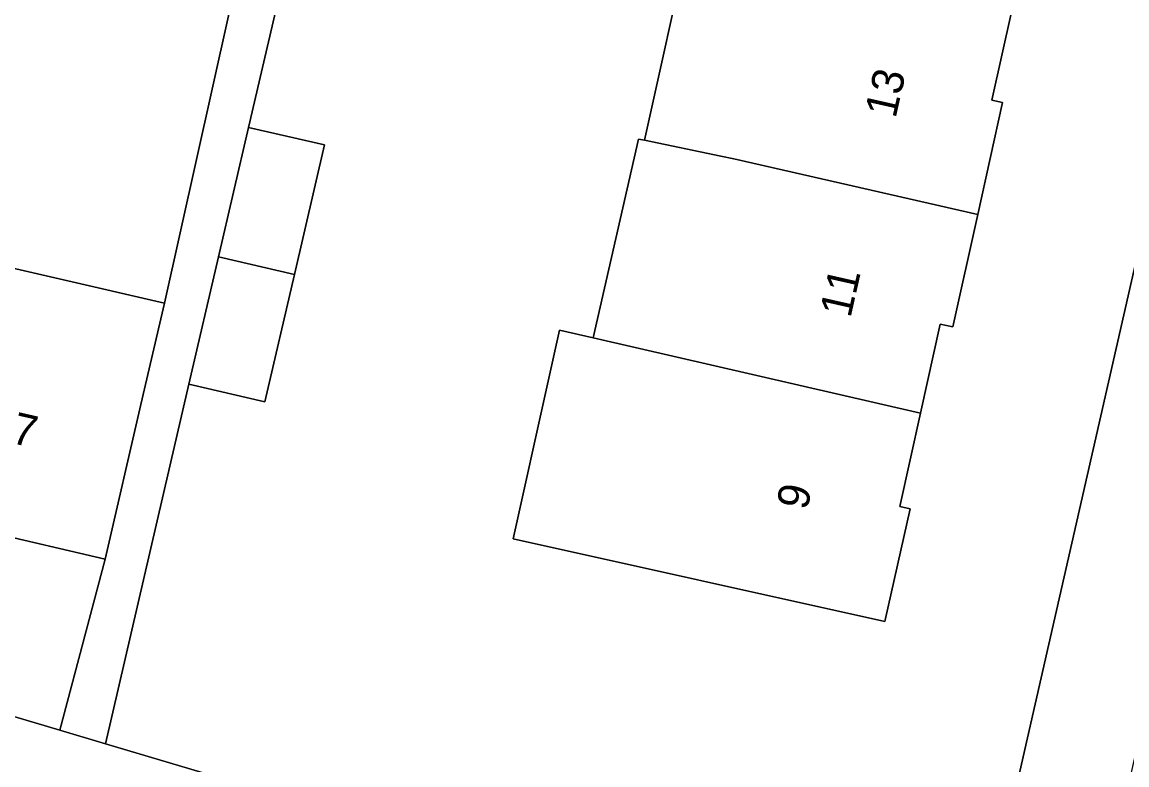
# Model space of a CAD drawing. Extents: x 161771 to 163125, y 382475 to 383179.
# Drawn here: x 162529.32 to 162564.12, y 382614.99 to 382638.41 of the extents above; entities that cross this region are included whole.
import ezdxf

# ---------------------------------------------------------------- set-up
doc = ezdxf.new("R2010")
doc.units = 0
for name, color, linetype in [('IMGEO_Erf', 7, 'Continuous'), ('IMGEO_Pand', 7, 'Continuous'), ('IMGEO_Pand_nummerreeks', 7, 'Continuous'), ('IMGEO_Voetpad_open', 7, 'Continuous')]:
    doc.layers.add(name, color=color, linetype=linetype)

msp = doc.modelspace()

# ---------------------------------------------------------------- linework, layer by layer
at = {"layer": 'IMGEO_Erf'}
for points in [[(162540.384, 382651.93), (162536.453, 382635.087), (162538.849, 382634.532), (162537.904, 382630.453), (162536.974, 382626.436), (162534.578, 382626.991), (162531.953, 382615.658), (162559.118, 382607.586), (162569.852, 382654.8)], [(162560.495, 382638.773), (162559.867, 382635.947), (162560.21, 382635.87), (162559.426, 382632.343), (162558.638, 382628.799), (162558.246, 382628.886), (162557.623, 382626.081), (162556.967, 382623.132), (162557.293, 382623.06), (162556.503, 382619.508), (162544.789, 382622.111), (162545.874, 382626.992), (162546.252, 382628.691), (162547.308, 382628.449), (162548.736, 382634.72), (162548.928, 382634.68), (162550.35, 382641.08)]]:
    msp.add_lwpolyline(points, dxfattribs=at)
for points in [[(162537.348, 382645.451), (162535.3, 382645.93), (162526.78, 382647.894), (162522.428, 382648.868), (162521.91, 382646.554), (162517.55, 382647.531), (162513.778, 382648.375), (162514.272, 382650.581), (162511.664, 382651.185), (162508.801, 382638.039), (162515.192, 382636.56), (162515.281, 382636.539), (162515.624, 382638.019), (162522, 382636.543), (162521.683, 382635.2), (162527.882, 382633.765), (162527.297, 382631.051), (162533.808, 382629.543)], [(162519.124, 382624.347), (162515.609, 382625.161), (162515.69, 382625.511), (162512.875, 382626.163), (162510.11, 382626.803), (162510.013, 382626.385), (162506.302, 382627.245), (162505.275, 382623.586), (162530.512, 382616.086), (162531.94, 382621.478), (162528.243, 382622.334), (162528.328, 382622.701), (162525.557, 382623.343), (162522.821, 382623.976), (162522.714, 382623.516)]]:
    msp.add_lwpolyline(points, close=True, dxfattribs=at)
at = {"layer": 'IMGEO_Pand'}
for points in [[(162560.495, 382638.773), (162553.038, 382640.469), (162552.75, 382640.534), (162552.054, 382640.692), (162550.35, 382641.08), (162548.928, 382634.68), (162551.337, 382634.178), (162551.746, 382634.093), (162559.426, 382632.343), (162560.21, 382635.87), (162559.867, 382635.947)], [(162535.507, 382631.003), (162537.904, 382630.453), (162538.849, 382634.532), (162536.453, 382635.087)], [(162559.426, 382632.343), (162551.746, 382634.093), (162551.337, 382634.178), (162548.928, 382634.68), (162548.736, 382634.72), (162547.308, 382628.449), (162557.623, 382626.081), (162558.246, 382628.886), (162558.638, 382628.799)], [(162533.068, 382626.35), (162533.808, 382629.543), (162527.297, 382631.051), (162525.557, 382623.343), (162528.328, 382622.701), (162528.243, 382622.334), (162531.94, 382621.478)], [(162535.507, 382631.003), (162534.578, 382626.991), (162536.974, 382626.436), (162537.904, 382630.453)], [(162557.623, 382626.081), (162547.308, 382628.449), (162546.252, 382628.691), (162545.874, 382626.992), (162544.789, 382622.111), (162556.503, 382619.508), (162557.293, 382623.06), (162556.967, 382623.132)]]:
    msp.add_lwpolyline(points, close=True, dxfattribs=at)
at = {"layer": 'IMGEO_Voetpad_open'}
for points in [[(162576.082, 382682.472), (162572.386, 382666.503), (162569.852, 382654.8), (162559.118, 382607.586), (162562.442, 382606.621), (162562.972, 382609.01), (162563.184, 382609.95), (162562.695, 382610.054), (162563.525, 382613.738), (162564.014, 382613.634), (162565.797, 382621.546), (162570.58, 382642.612), (162575.435, 382664.077), (162579.233, 382680.702)], [(162537.348, 382645.451), (162533.808, 382629.543), (162533.068, 382626.35), (162531.94, 382621.478), (162530.512, 382616.086), (162531.953, 382615.658), (162534.578, 382626.991), (162535.507, 382631.003), (162536.453, 382635.087), (162540.384, 382651.93)], [(162562.442, 382606.621), (162559.118, 382607.586), (162531.953, 382615.658), (162530.512, 382616.086), (162505.275, 382623.586), (162500.101, 382625.124), (162500, 382625.154), (162468.305, 382634.573), (162463.814, 382636.141), (162462.978, 382633.835)]]:
    msp.add_lwpolyline(points, dxfattribs=at)

# ---------------------------------------------------------------- texts
at = {"layer": 'IMGEO_Pand_nummerreeks'}
for s, rotation, p in [('13', 77.2863, (162556.835, 382635.346)), ('11', 77.2863, (162555.415, 382629.055)), ('7', 347.2116, (162528.944, 382625.145)), ('9', 77.2863, (162554.048, 382622.99))]:
    msp.add_text(s, height=1, rotation=rotation, dxfattribs=at).set_placement(p)

doc.saveas('drawing.dxf')
